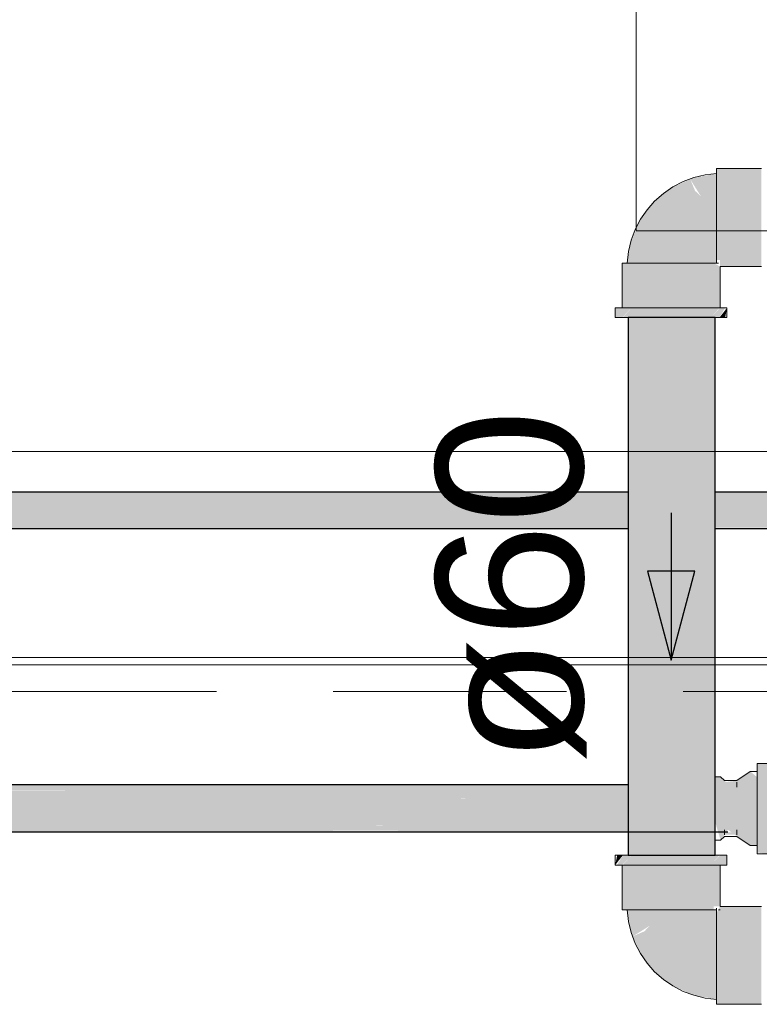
# Model space of a CAD drawing. Header units: millimetres. Extents: x 567 to 934, y -1 to 364.
# Tile 418 of 656: x 754.35 to 755.36, y 43.01 to 44.35. Entities that reach past the tile are written whole.
import ezdxf

# ---------------------------------------------------------------- set-up
doc = ezdxf.new("R2010")
doc.units = ezdxf.units.MM
doc.header["$MEASUREMENT"] = 0
doc.linetypes.add('HIDDEN2', pattern=[0.47625, 0.3175, -0.15875])
doc.linetypes.add('NULL', pattern=[0])
for name, color, linetype, lineweight in [('AF-Condutos', 140, 'Continuous', 25), ('AF-Conexões', 152, 'Continuous', 18), ('AF-Sentido conduto', 140, 'Continuous', 30), ('AF-Textos conduto', 7, 'Continuous', 9), ('DI-Detalhes', 1, 'HIDDEN2', 9)]:
    doc.layers.add(name, color=color, linetype=linetype, lineweight=lineweight)
doc.layers.add('ARQ FINA', color=8, linetype='Continuous')
doc.styles.add('Arial', font='arial.ttf')

msp = doc.modelspace()

# ---------------------------------------------------------------- hatches: boundary and pattern name
at = {"layer": 'AF-Condutos', "linetype": 'Continuous'}
for points in [[(755.2954, 43.9475), (755.1768, 43.9475), (755.1768, 43.2162), (755.2954, 43.2162)], [(751.8459, 43.7102), (751.8459, 43.7091), (755.1768, 43.7093), (755.1768, 43.7102)], [(751.8459, 43.7091), (751.8459, 43.7039), (755.1768, 43.7049), (755.1768, 43.7093)], [(751.8459, 43.7091), (755.1768, 43.7093), (755.1768, 43.7093)], [(751.8459, 43.7091), (755.1768, 43.7093), (755.1768, 43.7093)], [(755.2954, 43.7102), (755.2954, 43.7093), (755.4185, 43.7093), (755.4185, 43.7102)], [(755.2954, 43.7093), (755.2954, 43.7049), (755.4185, 43.7048), (755.4185, 43.7091)], [(751.8459, 43.7039), (755.1768, 43.7047), (755.1768, 43.7049)], [(755.1768, 43.6625), (755.1768, 43.7047), (751.8459, 43.7039), (751.8459, 43.6616)], [(755.4185, 43.6624), (755.4185, 43.7046), (755.2954, 43.7048), (755.2954, 43.6626)], [(751.8459, 43.6616), (755.1768, 43.6624), (755.1768, 43.6625)], [(755.1768, 43.6607), (755.1768, 43.6624), (751.8459, 43.6616), (751.8459, 43.6605)], [(751.8459, 43.6605), (755.1768, 43.6607), (755.1768, 43.6607)], [(751.8459, 43.6605), (755.1768, 43.6606), (755.1768, 43.6607)], [(751.8459, 43.6605), (755.1768, 43.6605), (755.1768, 43.6606)], [(755.4185, 43.6607), (755.4185, 43.6623), (755.2954, 43.6624), (755.2954, 43.6607)], [(740.0962, 43.312), (755.1768, 43.3106), (755.1768, 43.312)], [(740.0962, 43.3106), (755.1768, 43.304), (755.1768, 43.3106)], [(755.3127, 43.3106), (740.1162, 43.312), (740.1162, 43.3106)], [(755.3127, 43.3039), (740.1162, 43.3106), (740.1162, 43.3039)], [(740.0962, 43.3039), (755.1768, 43.2933), (755.1768, 43.3039)], [(740.0962, 43.2932), (755.1768, 43.2803), (755.1768, 43.2932)], [(755.3127, 43.2932), (740.1162, 43.3039), (740.1162, 43.2932)], [(755.3127, 43.2802), (740.1162, 43.2932), (740.1162, 43.2802)], [(740.0962, 43.2802), (755.1768, 43.2673), (755.1768, 43.2802)], [(755.3127, 43.2672), (740.1162, 43.2801), (740.1162, 43.2672)], [(740.0962, 43.2672), (755.1768, 43.2565), (755.1768, 43.2672)], [(755.3127, 43.2564), (740.1162, 43.2671), (740.1162, 43.2564)], [(740.0962, 43.2564), (755.1768, 43.2498), (755.1768, 43.2564)], [(755.3127, 43.2497), (740.1162, 43.2564), (740.1162, 43.2497)], [(740.0962, 43.2497), (755.1768, 43.2484), (755.1768, 43.2497)], [(755.3127, 43.2483), (740.1162, 43.2497), (740.1162, 43.2483)]]:
    msp.add_hatch(color=151, dxfattribs=at).paths.add_polyline_path(points)
at = {"layer": 'AF-Conexões', "linetype": 'Continuous'}
for points in [[(755.3582, 44.1501), (755.2972, 44.1501), (755.2972, 44.1478), (755.3582, 44.1412)], [(755.2614, 44.1355), (755.2758, 44.1126), (755.2824, 44.0979), (755.2972, 44.0878), (755.2972, 44.1433), (755.2664, 44.1379), (755.2377, 44.1252), (755.213, 44.1059), (755.1938, 44.0812), (755.181, 44.0526), (755.1756, 44.0217), (755.2972, 44.0217), (755.2972, 44.0878), (755.2824, 44.0979), (755.2758, 44.1126), (755.268, 44.1199)], [(755.2972, 44.1478), (755.2972, 44.0258), (755.3582, 44.0258), (755.3582, 44.1412)], [(755.1688, 44.0217), (755.1688, 43.9607), (755.1778, 43.9607), (755.1711, 44.0217)], [(755.1711, 44.0217), (755.1778, 43.9607), (755.2931, 43.9607), (755.2931, 44.0217)], [(755.302, 44.0169), (755.2931, 44.0217), (755.2931, 43.9607), (755.302, 43.9607)], [(755.302, 44.0169), (755.3582, 44.0169), (755.3582, 44.0258), (755.302, 44.0258)], [(755.1594, 43.9607), (755.1594, 43.9475), (755.1688, 43.9475), (755.1817, 43.9607)], [(755.1696, 43.9475), (755.2892, 43.9475), (755.3013, 43.9607), (755.1817, 43.9607)], [(755.3089, 43.9607), (755.302, 43.9607), (755.2892, 43.9475), (755.3013, 43.9475)], [(755.3089, 43.9475), (755.3114, 43.9607), (755.3013, 43.9475)], [(755.4068, 43.3303), (755.3735, 43.3284), (755.3735, 43.3234), (755.3525, 43.3103), (755.3525, 43.2201), (755.3675, 43.218), (755.3735, 43.2222), (755.4253, 43.2222), (755.4287, 43.2267), (755.4673, 43.2252), (755.5043, 43.2267), (755.5093, 43.2222), (755.5588, 43.2239), (755.5671, 43.218), (755.5821, 43.218), (755.5821, 43.3389), (755.5671, 43.341), (755.5671, 43.3373), (755.5246, 43.3357), (755.5246, 43.3733), (755.5288, 43.3793), (755.5288, 43.3943), (755.4079, 43.3943), (755.4058, 43.3793), (755.4118, 43.3708), (755.41, 43.3368), (755.3735, 43.3368), (755.3675, 43.341), (755.3525, 43.341), (755.3525, 43.3103), (755.3675, 43.3184), (755.3675, 43.3266), (755.4043, 43.3296), (755.3735, 43.3334)], [(755.3027, 43.3231), (755.2954, 43.3231), (755.2954, 43.2611), (755.3027, 43.2367), (755.3127, 43.2508), (755.343, 43.2295), (755.3525, 43.2295), (755.3525, 43.3223), (755.343, 43.3303), (755.3264, 43.3179), (755.3101, 43.3158)], [(755.3248, 43.2475), (755.3079, 43.2475), (755.3079, 43.2442), (755.3248, 43.2442)], [(755.162, 43.2162), (755.1594, 43.203), (755.1696, 43.2162)], [(755.162, 43.203), (755.1688, 43.203), (755.1817, 43.2162), (755.1696, 43.2162)], [(755.3013, 43.2162), (755.1817, 43.2162), (755.1696, 43.203), (755.2892, 43.203)], [(755.3114, 43.203), (755.3114, 43.2162), (755.302, 43.2162), (755.2892, 43.203)], [(755.1688, 43.203), (755.1688, 43.142), (755.1711, 43.142), (755.1778, 43.203)], [(755.1711, 43.142), (755.2931, 43.142), (755.2931, 43.203), (755.1778, 43.203)], [(755.302, 43.1468), (755.302, 43.203), (755.2931, 43.203), (755.2931, 43.1468)], [(755.302, 43.1468), (755.2972, 43.1378), (755.3582, 43.1378), (755.3582, 43.1468)], [(755.1834, 43.1061), (755.2064, 43.1205), (755.221, 43.1272), (755.2312, 43.142), (755.1756, 43.142), (755.181, 43.1111), (755.1938, 43.0825), (755.213, 43.0578), (755.2377, 43.0385), (755.2664, 43.0258), (755.2972, 43.0203), (755.2972, 43.142), (755.2312, 43.142), (755.221, 43.1272), (755.2064, 43.1205), (755.199, 43.1128)], [(755.2972, 43.0158), (755.3582, 43.0225), (755.3582, 43.1378), (755.2972, 43.1378)], [(755.2972, 43.0136), (755.3582, 43.0136), (755.3582, 43.0225), (755.2972, 43.0158)]]:
    msp.add_hatch(color=161, dxfattribs=at).paths.add_polyline_path(points)

# ---------------------------------------------------------------- linework, layer by layer
at = {"layer": 'AF-Condutos'}
for p, q in [((755.1768, 43.9475), (755.1768, 43.7102)), ((755.1869, 43.9475), (755.1768, 43.9475)), ((755.2054, 43.9475), (755.1869, 43.9475)), ((755.2292, 43.9475), (755.2054, 43.9475)), ((755.254, 43.9475), (755.2292, 43.9475)), ((755.2756, 43.9475), (755.254, 43.9475)), ((755.2903, 43.9475), (755.2756, 43.9475)), ((755.2954, 43.9475), (755.2903, 43.9475)), ((755.2954, 43.7102), (755.2954, 43.9475)), ((755.1768, 43.7102), (751.8459, 43.7102)), ((755.1768, 43.7102), (755.1768, 43.6605)), ((755.4185, 43.7102), (755.2954, 43.7102)), ((755.2954, 43.6605), (755.2954, 43.7102)), ((751.8459, 43.6605), (755.1768, 43.6605)), ((755.1768, 43.6605), (755.1768, 43.312)), ((755.2954, 43.6605), (755.4185, 43.6605)), ((755.2954, 43.3231), (755.2954, 43.6605)), ((755.2954, 43.312), (755.2954, 43.3231)), ((755.1768, 43.312), (740.0962, 43.312)), ((755.1768, 43.312), (755.1768, 43.2483)), ((755.2954, 43.2483), (755.2954, 43.312)), ((740.1162, 43.2483), (755.3127, 43.2483)), ((755.1768, 43.2483), (755.1768, 43.2162)), ((755.2954, 43.2367), (755.2954, 43.2483)), ((755.2954, 43.2162), (755.2954, 43.2367)), ((755.1768, 43.2162), (755.1869, 43.2162)), ((755.1869, 43.2162), (755.2054, 43.2162)), ((755.2054, 43.2162), (755.2292, 43.2162)), ((755.2292, 43.2162), (755.254, 43.2162)), ((755.254, 43.2162), (755.2756, 43.2162)), ((755.2756, 43.2162), (755.2903, 43.2162)), ((755.2903, 43.2162), (755.2927, 43.2162)), ((755.2927, 43.2162), (755.2954, 43.2162))]:
    msp.add_line(p, q, dxfattribs=at)
at = {"layer": 'AF-Conexões'}
for p, q in [((755.2972, 44.1501), (755.2972, 44.1478)), ((755.3582, 44.1501), (755.2972, 44.1501)), ((755.2664, 44.1379), (755.2517, 44.1324)), ((755.2816, 44.1416), (755.2664, 44.1379)), ((755.2972, 44.1433), (755.2816, 44.1416)), ((755.2972, 44.1478), (755.2972, 44.1433)), ((755.2972, 44.1433), (755.2972, 44.1412)), ((755.2972, 44.14), (755.2972, 44.1433)), ((755.2972, 44.1412), (755.2972, 44.1306)), ((755.2972, 44.1353), (755.2972, 44.14)), ((755.2972, 44.1305), (755.2972, 44.1353)), ((755.2377, 44.1252), (755.2248, 44.1163)), ((755.2517, 44.1324), (755.2377, 44.1252)), ((755.2972, 44.1306), (755.2972, 44.1168)), ((755.2972, 44.1232), (755.2972, 44.1305)), ((755.2972, 44.1159), (755.2972, 44.1232)), ((755.2248, 44.1163), (755.213, 44.1059)), ((755.2972, 44.1168), (755.2972, 44.1007)), ((755.2972, 44.1068), (755.2972, 44.1159)), ((755.213, 44.1059), (755.2027, 44.0941)), ((755.2972, 44.0977), (755.2972, 44.1068)), ((755.2972, 44.1007), (755.2972, 44.0835)), ((755.2972, 44.0878), (755.2972, 44.0977)), ((755.1938, 44.0812), (755.1865, 44.0673)), ((755.2027, 44.0941), (755.1938, 44.0812)), ((755.2972, 44.0779), (755.2972, 44.0878)), ((755.2972, 44.0835), (755.2972, 44.0663)), ((755.2972, 44.0683), (755.2972, 44.0779)), ((755.2972, 44.0587), (755.2972, 44.0683)), ((755.1865, 44.0673), (755.181, 44.0526)), ((755.2972, 44.0663), (755.2972, 44.0502)), ((755.2972, 44.0503), (755.2972, 44.0587)), ((755.181, 44.0526), (755.1774, 44.0373)), ((755.2972, 44.042), (755.2972, 44.0503)), ((755.2972, 44.0502), (755.2972, 44.0364)), ((755.2972, 44.0357), (755.2972, 44.042)), ((755.1774, 44.0373), (755.1756, 44.0217)), ((755.2972, 44.0364), (755.2972, 44.0258)), ((755.2972, 44.0294), (755.2972, 44.0357)), ((755.2972, 44.0217), (755.2972, 44.0294)), ((755.1711, 44.0217), (755.1688, 44.0217)), ((755.1688, 44.0217), (755.1688, 43.9607)), ((755.1756, 44.0217), (755.1711, 44.0217)), ((755.1778, 44.0217), (755.1756, 44.0217)), ((755.1756, 44.0217), (755.1789, 44.0217)), ((755.1883, 44.0217), (755.1778, 44.0217)), ((755.1789, 44.0217), (755.1836, 44.0217)), ((755.1836, 44.0217), (755.1884, 44.0217)), ((755.2021, 44.0217), (755.1883, 44.0217)), ((755.1884, 44.0217), (755.1957, 44.0217)), ((755.1957, 44.0217), (755.203, 44.0217)), ((755.2182, 44.0217), (755.2021, 44.0217)), ((755.203, 44.0217), (755.2121, 44.0217)), ((755.2121, 44.0217), (755.2212, 44.0217)), ((755.2354, 44.0217), (755.2182, 44.0217)), ((755.2212, 44.0217), (755.241, 44.0217)), ((755.2527, 44.0217), (755.2354, 44.0217)), ((755.241, 44.0217), (755.2506, 44.0217)), ((755.2506, 44.0217), (755.2602, 44.0217)), ((755.2687, 44.0217), (755.2527, 44.0217)), ((755.2602, 44.0217), (755.2686, 44.0217)), ((755.2686, 44.0217), (755.2769, 44.0217)), ((755.2825, 44.0217), (755.2687, 44.0217)), ((755.2769, 44.0217), (755.2832, 44.0217)), ((755.2931, 44.0217), (755.2825, 44.0217)), ((755.2832, 44.0217), (755.2895, 44.0217)), ((755.2895, 44.0217), (755.2972, 44.0217)), ((755.2972, 44.0217), (755.2931, 44.0217)), ((755.2972, 44.0258), (755.2972, 44.0217)), ((755.2998, 44.0217), (755.2972, 44.0217)), ((755.302, 44.0169), (755.3582, 44.0169)), ((755.302, 43.9607), (755.302, 44.0169)), ((755.162, 43.9607), (755.1594, 43.9607)), ((755.1594, 43.9607), (755.1594, 43.9475)), ((755.1688, 43.9607), (755.162, 43.9607)), ((755.1696, 43.9607), (755.1688, 43.9607)), ((755.1688, 43.9607), (755.1711, 43.9607)), ((755.1817, 43.9607), (755.1696, 43.9607)), ((755.1711, 43.9607), (755.1778, 43.9607)), ((755.1778, 43.9607), (755.1883, 43.9607)), ((755.1974, 43.9607), (755.1817, 43.9607)), ((755.1883, 43.9607), (755.2021, 43.9607)), ((755.2158, 43.9607), (755.1974, 43.9607)), ((755.2021, 43.9607), (755.2182, 43.9607)), ((755.2354, 43.9607), (755.2158, 43.9607)), ((755.2182, 43.9607), (755.2354, 43.9607)), ((755.2551, 43.9607), (755.2354, 43.9607)), ((755.2354, 43.9607), (755.2527, 43.9607)), ((755.2527, 43.9607), (755.2687, 43.9607)), ((755.2734, 43.9607), (755.2551, 43.9607)), ((755.2687, 43.9607), (755.2825, 43.9607)), ((755.2892, 43.9607), (755.2734, 43.9607)), ((755.2825, 43.9607), (755.2931, 43.9607)), ((755.3013, 43.9607), (755.2892, 43.9607)), ((755.2931, 43.9607), (755.2972, 43.9607)), ((755.2972, 43.9607), (755.2998, 43.9607)), ((755.2998, 43.9607), (755.302, 43.9607)), ((755.302, 43.9607), (755.3013, 43.9607)), ((755.3089, 43.9607), (755.302, 43.9607)), ((755.3114, 43.9607), (755.3089, 43.9607)), ((755.3114, 43.9475), (755.3114, 43.9607)), ((755.1594, 43.9475), (755.162, 43.9475)), ((755.162, 43.9475), (755.1688, 43.9475)), ((755.1688, 43.9475), (755.1696, 43.9475)), ((755.1696, 43.9475), (755.1768, 43.9475)), ((755.1768, 43.9475), (755.1817, 43.9475)), ((755.1817, 43.9475), (755.1974, 43.9475)), ((755.1974, 43.9475), (755.2158, 43.9475)), ((755.2158, 43.9475), (755.2354, 43.9475)), ((755.2354, 43.9475), (755.2551, 43.9475)), ((755.2551, 43.9475), (755.2734, 43.9475)), ((755.2734, 43.9475), (755.2892, 43.9475)), ((755.2892, 43.9475), (755.2954, 43.9475)), ((755.2954, 43.9475), (755.3013, 43.9475)), ((755.3013, 43.9475), (755.3089, 43.9475)), ((755.3089, 43.9475), (755.3114, 43.9475)), ((755.3525, 43.341), (755.3525, 43.3389)), ((755.3675, 43.341), (755.3525, 43.341)), ((755.3525, 43.3389), (755.3525, 43.3328)), ((755.3525, 43.3328), (755.3525, 43.3303)), ((755.3027, 43.3231), (755.2954, 43.3231)), ((755.3079, 43.3179), (755.3027, 43.3231)), ((755.3248, 43.3179), (755.3079, 43.3179)), ((755.343, 43.3303), (755.3248, 43.3179)), ((755.3525, 43.3303), (755.343, 43.3303)), ((755.3525, 43.3303), (755.3525, 43.323)), ((755.3525, 43.323), (755.3525, 43.3103)), ((755.3248, 43.3156), (755.3248, 43.309)), ((755.3248, 43.3123), (755.3248, 43.3156)), ((755.3248, 43.309), (755.3248, 43.3123)), ((755.3525, 43.3103), (755.3525, 43.2954)), ((755.3525, 43.2954), (755.3525, 43.2795)), ((755.3525, 43.2795), (755.3525, 43.2636)), ((755.3525, 43.2636), (755.3525, 43.2488)), ((755.3027, 43.2367), (755.3079, 43.2419)), ((755.3079, 43.2508), (755.3079, 43.2483)), ((755.3079, 43.2483), (755.3079, 43.2508)), ((755.3079, 43.2483), (755.3079, 43.2475)), ((755.3079, 43.2442), (755.3079, 43.2483)), ((755.3079, 43.2475), (755.3079, 43.2442)), ((755.3079, 43.2419), (755.3248, 43.2419)), ((755.3248, 43.2483), (755.3248, 43.2508)), ((755.3248, 43.2508), (755.3248, 43.2442)), ((755.3248, 43.2475), (755.3248, 43.2483)), ((755.3248, 43.2442), (755.3248, 43.2475)), ((755.3248, 43.2419), (755.343, 43.2295)), ((755.3525, 43.2488), (755.3525, 43.236)), ((755.2954, 43.2367), (755.3027, 43.2367)), ((755.343, 43.2295), (755.3525, 43.2295)), ((755.3525, 43.236), (755.3525, 43.2295)), ((755.3525, 43.2295), (755.3525, 43.2263)), ((755.3525, 43.2263), (755.3525, 43.2201)), ((755.1594, 43.2162), (755.1594, 43.203)), ((755.162, 43.2162), (755.1594, 43.2162)), ((755.1696, 43.2162), (755.162, 43.2162)), ((755.1768, 43.2162), (755.1696, 43.2162)), ((755.1817, 43.2162), (755.1768, 43.2162)), ((755.1974, 43.2162), (755.1817, 43.2162)), ((755.2158, 43.2162), (755.1974, 43.2162)), ((755.2354, 43.2162), (755.2158, 43.2162)), ((755.2551, 43.2162), (755.2354, 43.2162)), ((755.2734, 43.2162), (755.2551, 43.2162)), ((755.2892, 43.2162), (755.2734, 43.2162)), ((755.2954, 43.2162), (755.2892, 43.2162)), ((755.3013, 43.2162), (755.2954, 43.2162)), ((755.302, 43.2162), (755.3013, 43.2162)), ((755.3089, 43.2162), (755.302, 43.2162)), ((755.3114, 43.2162), (755.3089, 43.2162)), ((755.3114, 43.203), (755.3114, 43.2162)), ((755.3525, 43.2201), (755.3525, 43.218)), ((755.3525, 43.218), (755.3675, 43.218)), ((755.1594, 43.203), (755.162, 43.203)), ((755.162, 43.203), (755.1688, 43.203)), ((755.1688, 43.203), (755.1696, 43.203)), ((755.1688, 43.203), (755.1688, 43.142)), ((755.1711, 43.203), (755.1688, 43.203)), ((755.1696, 43.203), (755.1817, 43.203)), ((755.1778, 43.203), (755.1711, 43.203)), ((755.1883, 43.203), (755.1778, 43.203)), ((755.1817, 43.203), (755.1974, 43.203)), ((755.2021, 43.203), (755.1883, 43.203)), ((755.1974, 43.203), (755.2158, 43.203)), ((755.2182, 43.203), (755.2021, 43.203)), ((755.2158, 43.203), (755.2354, 43.203)), ((755.2354, 43.203), (755.2182, 43.203)), ((755.2354, 43.203), (755.2551, 43.203)), ((755.2527, 43.203), (755.2354, 43.203)), ((755.2687, 43.203), (755.2527, 43.203)), ((755.2551, 43.203), (755.2734, 43.203)), ((755.2825, 43.203), (755.2687, 43.203)), ((755.2734, 43.203), (755.2892, 43.203)), ((755.2931, 43.203), (755.2825, 43.203)), ((755.2892, 43.203), (755.3013, 43.203)), ((755.2972, 43.203), (755.2931, 43.203)), ((755.2998, 43.203), (755.2972, 43.203)), ((755.302, 43.203), (755.2998, 43.203)), ((755.3013, 43.203), (755.302, 43.203)), ((755.302, 43.203), (755.3089, 43.203)), ((755.302, 43.1468), (755.302, 43.203)), ((755.3089, 43.203), (755.3114, 43.203)), ((755.2972, 43.1445), (755.2972, 43.142)), ((755.3582, 43.1468), (755.302, 43.1468)), ((755.1688, 43.142), (755.1711, 43.142)), ((755.1711, 43.142), (755.1756, 43.142)), ((755.1756, 43.142), (755.1778, 43.142)), ((755.1756, 43.142), (755.1774, 43.1264)), ((755.1789, 43.142), (755.1756, 43.142)), ((755.1778, 43.142), (755.1883, 43.142)), ((755.1837, 43.142), (755.1789, 43.142)), ((755.1884, 43.142), (755.1837, 43.142)), ((755.1883, 43.142), (755.2021, 43.142)), ((755.1957, 43.142), (755.1884, 43.142)), ((755.203, 43.142), (755.1957, 43.142)), ((755.2021, 43.142), (755.2182, 43.142)), ((755.2122, 43.142), (755.203, 43.142)), ((755.2213, 43.142), (755.2122, 43.142)), ((755.2182, 43.142), (755.2354, 43.142)), ((755.2312, 43.142), (755.2213, 43.142)), ((755.241, 43.142), (755.2312, 43.142)), ((755.2354, 43.142), (755.2527, 43.142)), ((755.2507, 43.142), (755.241, 43.142)), ((755.2603, 43.142), (755.2507, 43.142)), ((755.2527, 43.142), (755.2687, 43.142)), ((755.2686, 43.142), (755.2603, 43.142)), ((755.2769, 43.142), (755.2686, 43.142)), ((755.2687, 43.142), (755.2825, 43.142)), ((755.2832, 43.142), (755.2769, 43.142)), ((755.2825, 43.142), (755.2931, 43.142)), ((755.2896, 43.142), (755.2832, 43.142)), ((755.2972, 43.142), (755.2896, 43.142)), ((755.2931, 43.142), (755.2972, 43.142)), ((755.2972, 43.1343), (755.2972, 43.142)), ((755.2972, 43.142), (755.2972, 43.1378)), ((755.2972, 43.1378), (755.2972, 43.1273)), ((755.2972, 43.1279), (755.2972, 43.1343)), ((755.2998, 43.142), (755.302, 43.142)), ((755.1774, 43.1264), (755.181, 43.1111)), ((755.2972, 43.1216), (755.2972, 43.1279)), ((755.2972, 43.1273), (755.2972, 43.1135)), ((755.2972, 43.1133), (755.2972, 43.1216)), ((755.181, 43.1111), (755.1865, 43.0964)), ((755.2972, 43.1135), (755.2972, 43.0974)), ((755.2972, 43.1049), (755.2972, 43.1133)), ((755.2972, 43.0953), (755.2972, 43.1049)), ((755.1865, 43.0964), (755.1938, 43.0825)), ((755.2972, 43.0974), (755.2972, 43.0802)), ((755.2972, 43.0857), (755.2972, 43.0953)), ((755.1938, 43.0825), (755.2027, 43.0695)), ((755.2972, 43.0659), (755.2972, 43.0857)), ((755.2972, 43.0802), (755.2972, 43.0629)), ((755.2027, 43.0695), (755.213, 43.0578)), ((755.2972, 43.0568), (755.2972, 43.0659)), ((755.213, 43.0578), (755.2248, 43.0474)), ((755.2972, 43.0629), (755.2972, 43.0469)), ((755.2972, 43.0478), (755.2972, 43.0568)), ((755.2248, 43.0474), (755.2377, 43.0385)), ((755.2377, 43.0385), (755.2517, 43.0312)), ((755.2972, 43.0404), (755.2972, 43.0478)), ((755.2972, 43.0469), (755.2972, 43.0331)), ((755.2972, 43.0331), (755.2972, 43.0404)), ((755.2517, 43.0312), (755.2664, 43.0258)), ((755.2664, 43.0258), (755.2816, 43.0221)), ((755.2972, 43.0331), (755.2972, 43.0225)), ((755.2972, 43.0284), (755.2972, 43.0331)), ((755.2972, 43.0236), (755.2972, 43.0284)), ((755.2972, 43.0203), (755.2972, 43.0236)), ((755.2816, 43.0221), (755.2972, 43.0203)), ((755.2972, 43.0225), (755.2972, 43.0203)), ((755.2972, 43.0203), (755.2972, 43.0158)), ((755.2972, 43.0158), (755.2972, 43.0136)), ((755.2972, 43.0136), (755.3582, 43.0136))]:
    msp.add_line(p, q, dxfattribs=at)
at = {"layer": 'AF-Sentido conduto'}
for p, q in [((755.2678, 43.6026), (755.2031, 43.6026)), ((755.2031, 43.6026), (755.2354, 43.4818)), ((755.2354, 43.4818), (755.2678, 43.6026))]:
    msp.add_line(p, q, dxfattribs=at)
msp.add_lwpolyline([(755.2354, 43.6818), (755.2354, 43.4818)], dxfattribs=at)
at = {"layer": 'ARQ FINA', "lineweight": 5}
for p, q in [((755.1878, 47.0654), (755.1878, 44.0654)), ((755.1878, 44.0654), (756.3578, 44.0654)), ((756.3878, 43.7654), (751.8403, 43.7654)), ((750.4578, 43.4854), (757.8078, 43.4854)), ((750.4778, 43.4754), (757.7392, 43.4754))]:
    msp.add_line(p, q, dxfattribs=at)
at = {"layer": 'DI-Detalhes'}
msp.add_lwpolyline([(750.6553, 47.7769), (756.522, 47.7769), (756.522, 43.4388), (750.6553, 43.4388), (750.6553, 47.7769)], dxfattribs=at)

# ---------------------------------------------------------------- texts
at = {"layer": 'AF-Textos conduto', "linetype": 'NULL', "insert": (755.1207, 43.5818), "char_height": 0.2, "width": 0.962805, "attachment_point": 8, "rotation": 90.0002, "line_spacing_factor": 0.6, "style": 'Arial'}
msp.add_mtext('ø60', dxfattribs=at)

doc.saveas('drawing.dxf')
